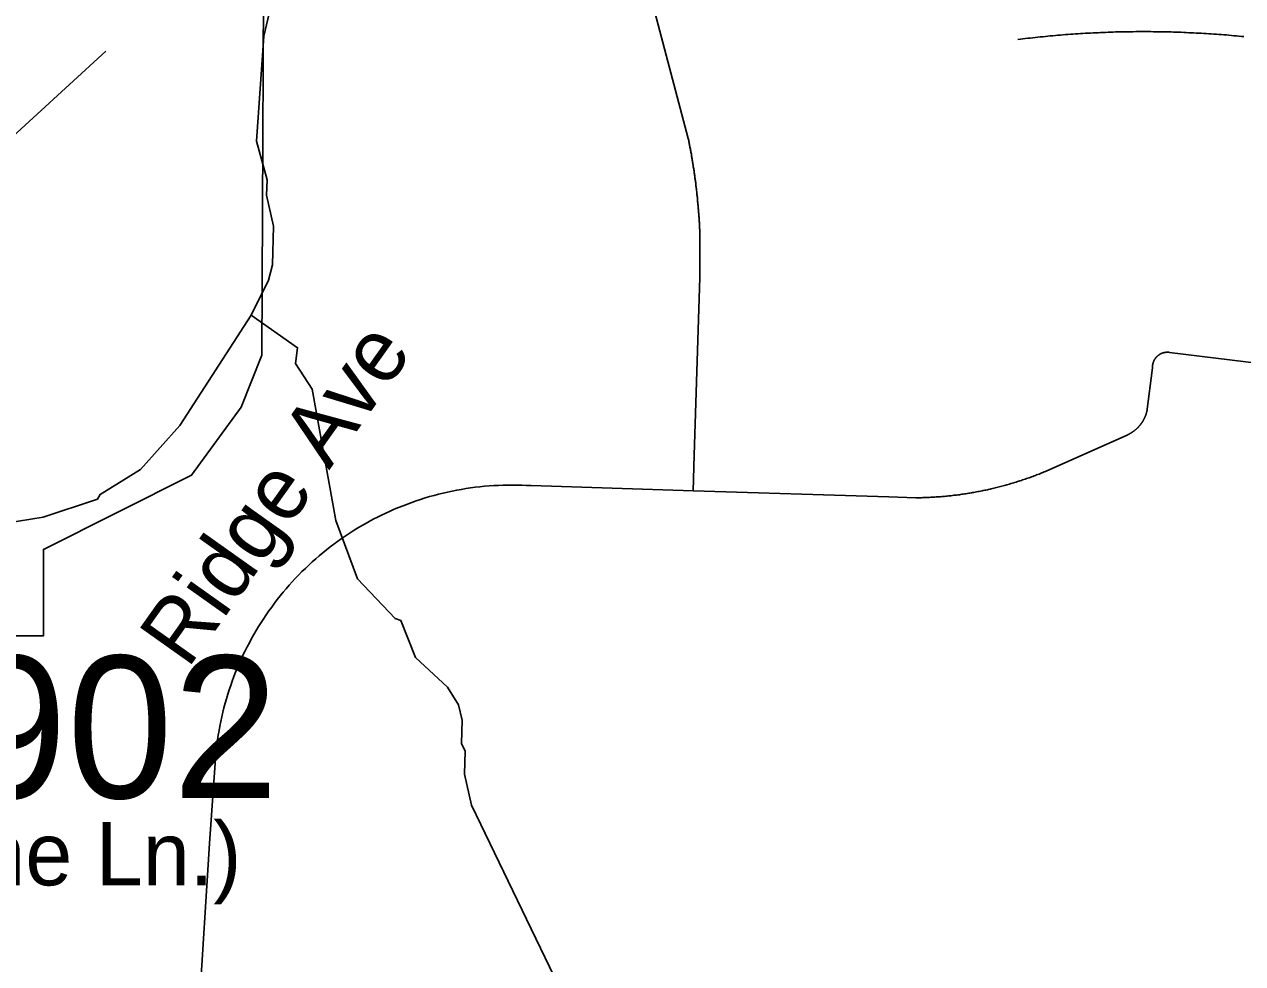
# Model space of a CAD drawing. Extents: x 1268485 to 1426702, y 514839 to 616766.
# Drawn here: x 1361168 to 1362433, y 566605 to 567580 of the extents above; entities that cross this region are included whole.
import ezdxf

# ---------------------------------------------------------------- set-up
doc = ezdxf.new("R2010")
doc.units = 0
for name, color, linetype in [('Old_Level_10', 7, 'Continuous'), ('Old_Level_11', 7, 'Continuous'), ('Old_Level_35', 7, 'Continuous'), ('Old_Level_48', 7, 'Continuous'), ('Old_Level_49', 7, 'Continuous'), ('Old_Level_59', 7, 'Continuous'), ('Old_Level_62', 7, 'Continuous'), ('Old_Level_8', 7, 'Continuous')]:
    doc.layers.add(name, color=color, linetype=linetype)

msp = doc.modelspace()

# ---------------------------------------------------------------- linework, layer by layer
at = {"layer": 'Old_Level_11'}
msp.add_line((1361252.254, 567551.914), (1361095.346, 567407.985), dxfattribs=at)
at = {"layer": 'Old_Level_35'}
for p, q in [((1361857.103, 567461.188), (1361821.014, 567597.65)), ((1362338.975, 567223.122), (1362333.131, 567177.601)), ((1362312.729, 567153.302), (1362229.272, 567116.085)), ((1361862.229, 567095.323), (1361693.984, 567100.809))]:
    msp.add_line(p, q, dxfattribs=at)
for points in [[(1362434.017, 567566.943), (1362431.454, 567567.2), (1362428.891, 567567.455), (1362426.225, 567567.712), (1362423.662, 567567.917), (1362420.996, 567568.122), (1362418.33, 567568.378), (1362415.87, 567568.635), (1362413.204, 567568.788), (1362410.641, 567568.993), (1362407.975, 567569.198), (1362405.412, 567569.455), (1362402.746, 567569.558), (1362400.081, 567569.763), (1362397.62, 567569.916), (1362394.955, 567570.121), (1362392.391, 567570.275), (1362389.726, 567570.429), (1362387.163, 567570.583), (1362384.497, 567570.685), (1362381.831, 567570.89), (1362379.268, 567570.993), (1362376.705, 567571.044), (1362374.142, 567571.198), (1362371.476, 567571.301), (1362368.913, 567571.454), (1362366.247, 567571.506), (1362363.582, 567571.608), (1362361.018, 567571.711), (1362358.353, 567571.762), (1362355.79, 567571.813), (1362353.124, 567571.864), (1362350.458, 567571.916), (1362347.998, 567572.018), (1362345.332, 567572.018), (1362342.769, 567572.069), (1362340.103, 567572.069), (1362337.54, 567572.121), (1362334.874, 567572.121), (1362332.209, 567572.121), (1362329.645, 567572.121), (1362326.98, 567572.121), (1362324.417, 567572.121), (1362321.751, 567572.121), (1362319.085, 567572.069), (1362316.625, 567572.069), (1362313.959, 567572.018), (1362311.396, 567572.018), (1362308.73, 567571.916), (1362306.167, 567571.864), (1362303.501, 567571.813), (1362300.836, 567571.762), (1362298.272, 567571.711), (1362295.607, 567571.556), (1362293.044, 567571.506), (1362290.378, 567571.351), (1362287.917, 567571.301), (1362285.252, 567571.198), (1362282.586, 567571.044), (1362280.023, 567570.941), (1362277.357, 567570.788), (1362274.794, 567570.685), (1362272.128, 567570.583), (1362269.463, 567570.378), (1362266.899, 567570.275), (1362264.336, 567570.07), (1362261.773, 567569.865), (1362259.108, 567569.763), (1362256.544, 567569.558), (1362253.879, 567569.353), (1362251.213, 567569.198), (1362248.65, 567568.993), (1362245.984, 567568.737), (1362243.524, 567568.583), (1362240.858, 567568.327), (1362238.295, 567568.122), (1362235.629, 567567.866), (1362232.963, 567567.61), (1362230.4, 567567.353), (1362227.837, 567567.148), (1362225.274, 567566.892), (1362222.608, 567566.635), (1362220.045, 567566.328), (1362217.379, 567566.072), (1362214.919, 567565.764), (1362212.253, 567565.507), (1362209.587, 567565.2), (1362207.024, 567564.892), (1362204.461, 567564.585), (1362201.898, 567564.226), (1362199.232, 567563.919)], [(1361869.201, 567359.635), (1361869.201, 567360.61), (1361869.098, 567361.686), (1361869.098, 567362.711), (1361869.098, 567363.736), (1361868.996, 567364.761), (1361868.996, 567365.838), (1361868.996, 567366.812), (1361868.893, 567367.889), (1361868.893, 567368.862), (1361868.791, 567369.939), (1361868.791, 567371.016), (1361868.586, 567371.99), (1361868.586, 567373.066), (1361868.586, 567374.04), (1361868.483, 567375.117), (1361868.483, 567376.142), (1361868.381, 567377.167), (1361868.278, 567378.192), (1361868.278, 567379.269), (1361868.176, 567380.243), (1361868.176, 567381.32), (1361867.971, 567382.293), (1361867.971, 567383.37), (1361867.868, 567384.396), (1361867.766, 567385.421), (1361867.766, 567386.446), (1361867.663, 567387.522), (1361867.458, 567388.497), (1361867.458, 567389.573), (1361867.355, 567390.547), (1361867.253, 567391.623), (1361867.15, 567392.649), (1361867.15, 567393.674), (1361867.048, 567394.699), (1361866.843, 567395.776), (1361866.74, 567396.75), (1361866.74, 567397.826), (1361866.638, 567398.8), (1361866.535, 567399.877), (1361866.33, 567400.851), (1361866.228, 567401.876), (1361866.125, 567402.953), (1361866.125, 567403.926), (1361866.023, 567405.003), (1361865.92, 567405.977), (1361865.715, 567407.054), (1361865.613, 567408.079), (1361865.51, 567409.104), (1361865.408, 567410.13), (1361865.202, 567411.103), (1361865.1, 567412.18), (1361864.997, 567413.205), (1361864.895, 567414.231), (1361864.792, 567415.256), (1361864.587, 567416.332), (1361864.485, 567417.306), (1361864.382, 567418.332), (1361864.28, 567419.357), (1361863.972, 567420.382), (1361863.87, 567421.458), (1361863.767, 567422.433), (1361863.665, 567423.458), (1361863.46, 567424.483), (1361863.357, 567425.509), (1361863.152, 567426.585), (1361863.049, 567427.559), (1361862.844, 567428.584), (1361862.742, 567429.61), (1361862.639, 567430.635), (1361862.332, 567431.608), (1361862.229, 567432.685), (1361862.127, 567433.711), (1361861.922, 567434.684), (1361861.717, 567435.761), (1361861.614, 567436.735), (1361861.409, 567437.76), (1361861.204, 567438.837), (1361861.101, 567439.81), (1361860.896, 567440.836), (1361860.794, 567441.861), (1361860.589, 567442.886), (1361860.384, 567443.861), (1361860.281, 567444.937), (1361859.974, 567445.962), (1361859.871, 567446.936), (1361859.666, 567447.962), (1361859.461, 567448.987), (1361859.256, 567450.012), (1361859.153, 567450.986), (1361858.846, 567452.063), (1361858.743, 567453.088), (1361858.538, 567454.062), (1361858.231, 567455.087), (1361858.128, 567456.112), (1361857.923, 567457.137), (1361857.718, 567458.112), (1361857.513, 567459.137), (1361857.205, 567460.111), (1361857.103, 567461.188)], [(1361862.229, 567095.323), (1361863.357, 567132.489), (1361869.201, 567316.933), (1361869.201, 567359.635)], [(1362356.712, 567239.167), (1362356.405, 567239.27), (1362356.097, 567239.27), (1362355.892, 567239.321), (1362355.585, 567239.321), (1362355.379, 567239.321), (1362354.969, 567239.321), (1362354.764, 567239.321), (1362354.457, 567239.321), (1362354.252, 567239.321), (1362354.047, 567239.321), (1362353.637, 567239.321), (1362353.329, 567239.321), (1362353.124, 567239.27), (1362352.919, 567239.27), (1362352.611, 567239.167), (1362352.406, 567239.167), (1362351.996, 567239.116), (1362351.791, 567239.065), (1362351.483, 567239.014), (1362351.278, 567238.962), (1362350.971, 567238.859), (1362350.766, 567238.809), (1362350.458, 567238.757), (1362350.151, 567238.706), (1362349.843, 567238.604), (1362349.638, 567238.501), (1362349.33, 567238.449), (1362349.125, 567238.296), (1362348.92, 567238.244), (1362348.613, 567238.142), (1362348.408, 567237.988), (1362348.1, 567237.937), (1362347.895, 567237.834), (1362347.587, 567237.681), (1362347.382, 567237.578), (1362347.075, 567237.424), (1362346.87, 567237.271), (1362346.665, 567237.117), (1362346.357, 567237.014), (1362346.255, 567236.861), (1362346.05, 567236.706), (1362345.742, 567236.553), (1362345.537, 567236.399), (1362345.229, 567236.245), (1362345.127, 567236.04), (1362344.922, 567235.886), (1362344.614, 567235.681), (1362344.512, 567235.579), (1362344.204, 567235.374), (1362343.999, 567235.169), (1362343.897, 567235.015), (1362343.589, 567234.81), (1362343.486, 567234.605), (1362343.281, 567234.4), (1362343.076, 567234.195), (1362342.871, 567233.99), (1362342.769, 567233.836), (1362342.461, 567233.58), (1362342.359, 567233.375), (1362342.256, 567233.118), (1362342.051, 567232.913), (1362341.846, 567232.708), (1362341.743, 567232.503), (1362341.641, 567232.247), (1362341.333, 567231.99), (1362341.231, 567231.734), (1362341.128, 567231.58), (1362341.026, 567231.324), (1362340.923, 567231.067), (1362340.718, 567230.812), (1362340.616, 567230.555), (1362340.513, 567230.299), (1362340.411, 567230.042), (1362340.206, 567229.837), (1362340.103, 567229.581), (1362340.103, 567229.325), (1362340.001, 567229.069), (1362339.898, 567228.812), (1362339.795, 567228.556), (1362339.795, 567228.248), (1362339.59, 567227.992), (1362339.59, 567227.736), (1362339.488, 567227.479), (1362339.385, 567227.171), (1362339.385, 567226.916), (1362339.385, 567226.711), (1362339.283, 567226.454), (1362339.283, 567226.146), (1362339.078, 567225.89), (1362339.078, 567225.634), (1362339.078, 567225.326), (1362339.078, 567225.07), (1362339.078, 567224.763), (1362338.975, 567224.506), (1362338.975, 567224.25), (1362338.975, 567223.942), (1362338.975, 567223.686), (1362338.975, 567223.43), (1362338.975, 567223.122)], [(1363039.331, 567172.115), (1362911.993, 567181.958), (1362764.868, 567193.748), (1362637.121, 567203.488), (1362484.152, 567223.481), (1362356.712, 567239.167)], [(1362333.131, 567177.601), (1362333.131, 567177.293), (1362333.029, 567176.985), (1362332.926, 567176.678), (1362332.926, 567176.37), (1362332.721, 567176.063), (1362332.619, 567175.755), (1362332.516, 567175.448), (1362332.414, 567175.14), (1362332.414, 567174.832), (1362332.209, 567174.525), (1362332.106, 567174.166), (1362332.004, 567173.858), (1362331.901, 567173.55), (1362331.798, 567173.243), (1362331.593, 567172.935), (1362331.491, 567172.628), (1362331.388, 567172.32), (1362331.286, 567172.012), (1362331.081, 567171.705), (1362330.978, 567171.397), (1362330.876, 567171.039), (1362330.671, 567170.834), (1362330.466, 567170.526), (1362330.363, 567170.167), (1362330.261, 567169.859), (1362330.158, 567169.604), (1362329.85, 567169.296), (1362329.748, 567168.988), (1362329.645, 567168.732), (1362329.543, 567168.424), (1362329.235, 567168.168), (1362329.133, 567167.861), (1362329.03, 567167.553), (1362328.723, 567167.296), (1362328.62, 567166.989), (1362328.415, 567166.733), (1362328.21, 567166.476), (1362328.005, 567166.168), (1362327.902, 567165.963), (1362327.595, 567165.605), (1362327.492, 567165.4), (1362327.287, 567165.143), (1362327.082, 567164.836), (1362326.877, 567164.58), (1362326.775, 567164.323), (1362326.467, 567164.067), (1362326.262, 567163.81), (1362326.16, 567163.554), (1362325.852, 567163.247), (1362325.647, 567162.99), (1362325.339, 567162.734), (1362325.237, 567162.478), (1362325.032, 567162.273), (1362324.724, 567162.017), (1362324.519, 567161.76), (1362324.417, 567161.555), (1362324.109, 567161.299), (1362323.904, 567161.042), (1362323.596, 567160.837), (1362323.391, 567160.581), (1362323.084, 567160.376), (1362322.879, 567160.119), (1362322.674, 567159.864), (1362322.366, 567159.709), (1362322.161, 567159.453), (1362321.853, 567159.248), (1362321.751, 567158.992), (1362321.341, 567158.838), (1362321.136, 567158.582), (1362320.828, 567158.377), (1362320.623, 567158.171), (1362320.418, 567157.916), (1362320.11, 567157.761), (1362319.905, 567157.556), (1362319.598, 567157.351), (1362319.393, 567157.198), (1362319.085, 567156.941), (1362318.778, 567156.736), (1362318.47, 567156.583), (1362318.265, 567156.378), (1362317.957, 567156.173), (1362317.752, 567156.018), (1362317.342, 567155.865), (1362317.137, 567155.711), (1362316.83, 567155.506), (1362316.625, 567155.301), (1362316.215, 567155.147), (1362316.009, 567154.993), (1362315.702, 567154.788), (1362315.497, 567154.686), (1362315.087, 567154.481), (1362314.882, 567154.378), (1362314.472, 567154.173), (1362314.267, 567154.07), (1362313.959, 567153.865), (1362313.651, 567153.763), (1362313.344, 567153.609), (1362313.139, 567153.455), (1362312.729, 567153.302)], [(1362229.272, 567116.085), (1362228.042, 567115.572), (1362226.607, 567115.008), (1362225.376, 567114.445), (1362224.044, 567113.932), (1362222.711, 567113.419), (1362221.378, 567112.855), (1362220.148, 567112.394), (1362218.712, 567111.881), (1362217.482, 567111.369), (1362216.149, 567110.856), (1362214.919, 567110.394), (1362213.483, 567109.933), (1362212.151, 567109.421), (1362210.92, 567108.959), (1362209.485, 567108.498), (1362208.255, 567108.088), (1362206.922, 567107.575), (1362205.486, 567107.113), (1362204.256, 567106.703), (1362202.923, 567106.242), (1362201.488, 567105.832), (1362200.258, 567105.371), (1362198.925, 567104.96), (1362197.489, 567104.499), (1362196.157, 567104.14), (1362194.926, 567103.679), (1362193.491, 567103.269), (1362192.158, 567102.859), (1362190.723, 567102.5), (1362189.39, 567102.039), (1362187.954, 567101.68), (1362186.724, 567101.321), (1362185.391, 567100.962), (1362183.956, 567100.552), (1362182.623, 567100.244), (1362181.29, 567099.886), (1362179.855, 567099.476), (1362178.522, 567099.168), (1362177.087, 567098.809), (1362175.754, 567098.501), (1362174.421, 567098.143), (1362173.088, 567097.835), (1362171.755, 567097.476), (1362170.422, 567097.168), (1362168.987, 567096.861), (1362167.654, 567096.553), (1362166.219, 567096.246), (1362164.886, 567095.99), (1362163.451, 567095.682), (1362162.118, 567095.426), (1362160.58, 567095.118), (1362159.247, 567094.862), (1362157.914, 567094.554), (1362156.479, 567094.298), (1362155.146, 567094.042), (1362153.711, 567093.837), (1362152.378, 567093.58), (1362151.045, 567093.324), (1362149.61, 567093.119), (1362148.277, 567092.862), (1362146.841, 567092.606), (1362145.406, 567092.452), (1362143.971, 567092.247), (1362142.638, 567091.991), (1362141.203, 567091.837), (1362139.87, 567091.632), (1362138.537, 567091.427), (1362137.102, 567091.274), (1362135.666, 567091.069), (1362134.231, 567090.864), (1362132.898, 567090.761), (1362131.463, 567090.556), (1362130.13, 567090.351), (1362128.592, 567090.248), (1362127.259, 567090.146), (1362125.926, 567089.941), (1362124.491, 567089.838), (1362123.158, 567089.684), (1362121.62, 567089.582), (1362120.287, 567089.428), (1362118.852, 567089.326), (1362117.519, 567089.274), (1362115.981, 567089.121), (1362114.648, 567089.018), (1362113.213, 567088.916), (1362111.88, 567088.864), (1362110.547, 567088.761), (1362109.009, 567088.71), (1362107.677, 567088.608), (1362106.241, 567088.556), (1362104.908, 567088.505), (1362103.37, 567088.454), (1362102.038, 567088.351), (1362100.602, 567088.351), (1362099.167, 567088.3), (1362097.732, 567088.3), (1362096.399, 567088.249), (1362094.963, 567088.249), (1362093.528, 567088.249)], [(1361693.984, 567100.809), (1361689.165, 567101.064), (1361684.244, 567101.27), (1361679.425, 567101.372), (1361674.607, 567101.424), (1361669.788, 567101.424), (1361664.867, 567101.321), (1361660.048, 567101.116), (1361655.127, 567100.859), (1361650.41, 567100.552), (1361645.489, 567100.142), (1361640.67, 567099.629), (1361635.852, 567099.116), (1361631.033, 567098.45), (1361626.214, 567097.733), (1361621.498, 567096.963), (1361616.782, 567096.143), (1361611.963, 567095.17), (1361607.247, 567094.195), (1361602.531, 567093.067), (1361597.712, 567091.94), (1361593.098, 567090.709), (1361588.382, 567089.376), (1361583.768, 567087.993), (1361579.155, 567086.557), (1361574.541, 567085.02), (1361570.03, 567083.43), (1361565.416, 567081.739), (1361560.905, 567079.996), (1361556.394, 567078.201), (1361551.883, 567076.305), (1361547.474, 567074.357), (1361542.963, 567072.357), (1361538.657, 567070.256), (1361534.351, 567068.103), (1361530.045, 567065.898), (1361525.739, 567063.642), (1361521.535, 567061.234), (1361517.229, 567058.824), (1361513.128, 567056.312), (1361509.027, 567053.749), (1361505.028, 567051.134), (1361500.825, 567048.418), (1361496.826, 567045.7), (1361493.033, 567042.881), (1361489.034, 567040.061), (1361485.241, 567037.14), (1361481.345, 567034.115), (1361477.654, 567031.039), (1361473.861, 567027.963), (1361470.272, 567024.734), (1361466.581, 567021.556), (1361462.993, 567018.275), (1361459.507, 567014.943), (1361456.021, 567011.508), (1361452.638, 567008.073), (1361449.254, 567004.587), (1361445.973, 567000.999), (1361442.795, 566997.462), (1361439.514, 566993.771), (1361436.336, 566990.08), (1361433.363, 566986.338), (1361430.39, 566982.494), (1361427.416, 566978.7), (1361424.546, 566974.752), (1361421.675, 566970.806), (1361418.907, 566966.807), (1361416.241, 566962.809), (1361413.473, 566958.758), (1361411.012, 566954.606), (1361408.551, 566950.505), (1361405.988, 566946.302), (1361403.63, 566942.047), (1361401.375, 566937.792), (1361399.119, 566933.486), (1361396.863, 566929.18), (1361394.71, 566924.822), (1361392.762, 566920.414), (1361390.712, 566916.005), (1361388.866, 566911.494), (1361387.021, 566907.085), (1361385.278, 566902.523), (1361383.638, 566897.96), (1361381.997, 566893.398), (1361380.459, 566888.836), (1361379.024, 566884.171), (1361377.589, 566879.557), (1361376.256, 566874.892), (1361375.025, 566870.176), (1361373.795, 566865.511), (1361372.77, 566860.743), (1361371.642, 566855.976), (1361370.719, 566851.26), (1361369.899, 566846.492), (1361368.976, 566841.674), (1361368.259, 566836.957), (1361367.644, 566832.139), (1361367.028, 566827.32), (1361366.516, 566822.501), (1361366.106, 566817.632)], [(1362093.528, 567088.249), (1362065.333, 567089.018), (1361862.229, 567095.323)], [(1361366.106, 566817.632), (1361359.852, 566729.459), (1361327.658, 566218.418), (1361327.043, 566186.327)]]:
    msp.add_lwpolyline(points, dxfattribs=at)
at = {"layer": 'Old_Level_48'}
msp.add_lwpolyline([(1361609.702, 568966.838), (1361475.703, 568562.522), (1361416.654, 567762.759), (1361414.343, 567236.294), (1361392.749, 567182.249), (1361341.456, 567111.644), (1361187.577, 567034.621), (1361187.577, 566944.761), (1360841.352, 566944.761), (1360830.947, 566691.845), (1360316.223, 566688.2), (1360229.81, 566604.362)], dxfattribs=at)
at = {"layer": 'Old_Level_49'}
msp.add_lwpolyline([(1361609.702, 568966.838), (1361475.703, 568562.522), (1361416.654, 567762.759), (1361414.343, 567236.294), (1361392.749, 567182.249), (1361341.456, 567111.644), (1361187.577, 567034.621), (1361187.577, 566944.761), (1360841.352, 566944.761), (1360830.947, 566691.845), (1360316.223, 566688.2), (1360229.81, 566604.362)], dxfattribs=at)
at = {"layer": 'Old_Level_59'}
for points in [[(1361429.979, 567625.332), (1361416.241, 567567.25), (1361408.654, 567458.522), (1361419.727, 567418.28), (1361419.317, 567402.286), (1361426.494, 567370.093), (1361425.571, 567330.108), (1361421.162, 567314.216), (1361403.22, 567277.819)], [(1361403.22, 567277.819), (1361451.502, 567243.945), (1361449.152, 567227.531), (1361466.479, 567201.079), (1361491.187, 567064.514), (1361513.743, 567003.921), (1361552.703, 566962.962), (1361558.65, 566960.809), (1361573.721, 566922.464), (1361607.042, 566891.604), (1361618.627, 566873.354), (1361622.216, 566857.258), (1361621.601, 566833.266), (1361625.394, 566825.167), (1361624.881, 566801.176), (1361632.058, 566768.983), (1361722.589, 566581.104)]]:
    msp.add_lwpolyline(points, dxfattribs=at)
at = {"layer": 'Old_Level_62'}
msp.add_lwpolyline([(1361403.22, 567277.819), (1361329.196, 567163.195), (1361288.493, 567117.52), (1361246.355, 567091.684), (1361243.69, 567086.66), (1361187.3, 567068.051), (1361123.016, 567057.645)], dxfattribs=at)

# ---------------------------------------------------------------- texts
at = {"layer": 'Old_Level_10'}
msp.add_text('Ridge Ave', height=65.6167, rotation=54.633819, dxfattribs=at).set_placement((1361337.327, 566909.602))
at = {"layer": 'Old_Level_11'}
msp.add_text('(Alpine Ln.)', height=65.61666, dxfattribs=at).set_placement((1360944.405, 566685.85))
at = {"layer": 'Old_Level_8'}
msp.add_text('2902', height=147.6375, dxfattribs=at).set_placement((1360992.557, 566776.452))

doc.saveas('drawing.dxf')
